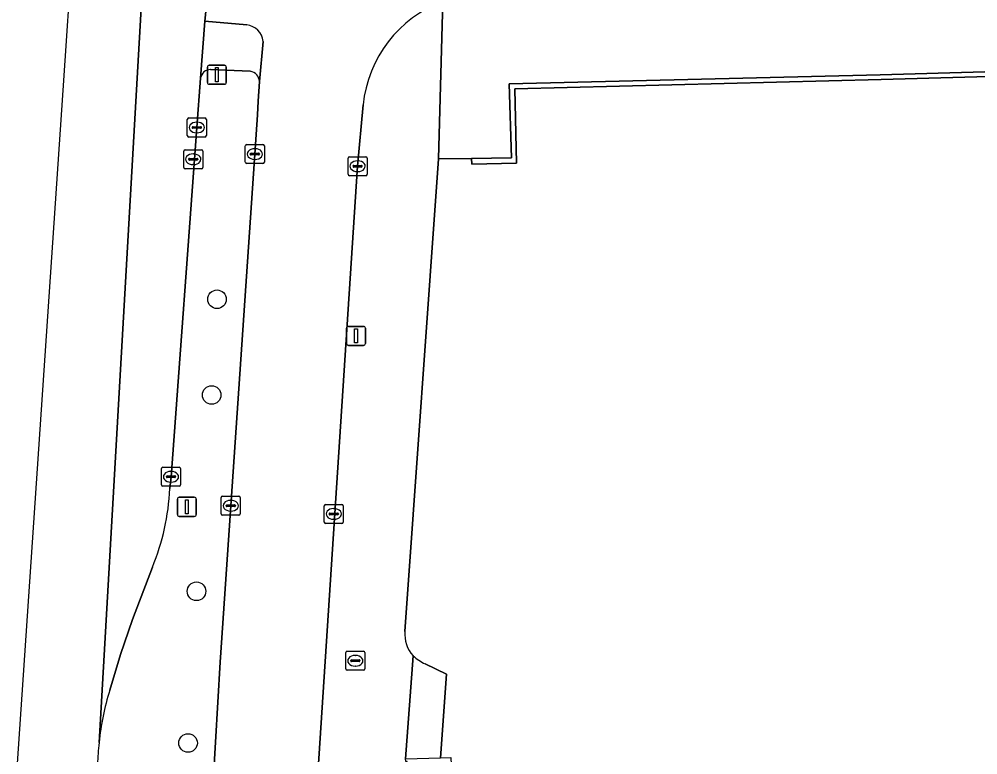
# Model space of a CAD drawing. Extents: x 160806 to 161707, y 383696 to 384148.
# Drawn here: x 161236.8 to 161287.2, y 384071.1 to 384109.8 of the extents above; entities that cross this region are included whole.
import ezdxf

# ---------------------------------------------------------------- set-up
doc = ezdxf.new("R2010")
doc.units = 0
for name, color, linetype in [('IMGEO_Berm_groen', 7, 'Continuous'), ('IMGEO_Boom', 7, 'Continuous'), ('IMGEO_Brandkraan', 7, 'Continuous'), ('IMGEO_Erf', 7, 'Continuous'), ('IMGEO_Fietspad_open', 7, 'Continuous'), ('IMGEO_Kolk', 7, 'Continuous'), ('IMGEO_Lichtmast', 7, 'Continuous'), ('IMGEO_Muur', 7, 'Continuous'), ('IMGEO_OVBaan_gesloten', 7, 'Continuous'), ('IMGEO_Rijbaan_lokaal_gesloten', 7, 'Continuous'), ('IMGEO_Verkeersregelinstallatiepaal', 7, 'Continuous'), ('IMGEO_Voetpad_op_trap', 7, 'Continuous'), ('IMGEO_Voetpad_open', 7, 'Continuous')]:
    doc.layers.add(name, color=color, linetype=linetype)

msp = doc.modelspace()

# ---------------------------------------------------------------- linework, layer by layer
at = {"layer": 'IMGEO_Berm_groen'}
for points in [[(161246.347, 384106.646), (161246.151, 384104.059), (161244.794, 384085.707), (161244.734, 384085.086)], [(161248.955, 384107.013), (161246.877, 384107.1)], [(161247.385, 384075.974), (161249.2, 384102.659), (161249.34, 384104.733), (161249.367, 384105.443), (161249.439, 384106.473)], [(161243.817, 384080.961), (161242.779, 384078.216), (161242.14, 384076.368), (161241.574, 384074.493)], [(161245.651, 384057.178), (161246.101, 384059.141), (161246.534, 384061.926), (161246.642, 384063.354), (161247.385, 384075.974)]]:
    msp.add_lwpolyline(points, dxfattribs=at)
for centre, radius, start, end in [((161246.861, 384106.583), 0.517, 88.1787, 172.9883), ((161248.873, 384106.453), 0.566, 2.029, 81.7105), ((161232.421, 384085.659), 12.326, 337.5969, 357.3367), ((161256.1, 384070.101), 15.175, 163.175, 173.8055), ((161256.546, 384070.063), 15.623, 173.8448, 178.0481)]:
    msp.add_arc(centre, radius, start, end, dxfattribs=at)
at = {"layer": 'IMGEO_Boom'}
for centre in [(161247.21, 384095.035), (161246.929, 384090.004), (161246.133, 384079.689), (161245.691, 384071.718)]:
    msp.add_circle(centre, 0.489, dxfattribs=at)
at = {"layer": 'IMGEO_Brandkraan'}
for p, q in [((161253.975, 384075.613), (161253.975, 384076.465)), ((161254.05, 384076.539), (161254.902, 384076.539)), ((161254.976, 384076.465), (161254.976, 384075.613)), ((161254.234, 384076.033), (161254.234, 384076.045)), ((161254.672, 384075.996), (161254.274, 384075.996)), ((161254.277, 384076.082), (161254.675, 384076.082)), ((161254.463, 384076.319), (161254.488, 384076.319)), ((161254.718, 384076.045), (161254.718, 384076.033)), ((161254.902, 384075.539), (161254.05, 384075.539)), ((161254.486, 384075.759), (161254.461, 384075.759))]:
    msp.add_line(p, q, dxfattribs=at)
for points in [[(161253.975, 384075.613), (161253.975, 384076.465)], [(161254.05, 384076.539), (161254.902, 384076.539)], [(161254.976, 384076.465), (161254.976, 384075.613)], [(161254.902, 384075.539), (161254.05, 384075.539)]]:
    msp.add_lwpolyline(points, dxfattribs=at)
for centre, radius, start, end in [((161254.052, 384076.463), 0.0765, 91.552, 178.448), ((161254.052, 384076.463), 0.0765, 91.552, 178.448), ((161254.9, 384076.463), 0.0765, 1.552, 88.448), ((161254.9, 384076.463), 0.0765, 1.552, 88.448), ((161254.274, 384076.042), 0.0403, 85.8775, 175.7526), ((161254.271, 384076.032), 0.0366, 178.938, 274.7102), ((161254.675, 384076.039), 0.043, 264.8664, 352.4533), ((161254.679, 384076.044), 0.0386, 1.7309, 96.639), ((161254.052, 384075.615), 0.0765, 181.552, 268.448), ((161254.052, 384075.615), 0.0765, 181.552, 268.448), ((161254.9, 384075.615), 0.0765, 271.552, 358.448), ((161254.9, 384075.615), 0.0765, 271.552, 358.448)]:
    msp.add_arc(centre, radius, start, end, dxfattribs=at)
for centre, major_axis, ratio, start_param, end_param in [((161254.462, 384076.039), (-0.387, 0.002), 0.722429, 4.712389, 7.853982), ((161254.487, 384076.039), (-0.39, 0.002), 0.717154, 1.570796, 4.712389)]:
    msp.add_ellipse(centre, major_axis=major_axis, ratio=ratio, start_param=start_param, end_param=end_param, dxfattribs=at)
at = {"layer": 'IMGEO_Erf'}
for points in [[(161340.303, 384097.037), (161330.498, 384096.753), (161329.758, 384096.721), (161329.741, 384097.394), (161323.768, 384097.181), (161323.785, 384096.665), (161323.508, 384096.659), (161323.2, 384105.805), (161319.764, 384105.687), (161319.809, 384104.308), (161319.521, 384104.3), (161319.497, 384105.191), (161314.37, 384105.121), (161314.326, 384107.483), (161295.914, 384106.963), (161282.089, 384106.577), (161262.847, 384106.099), (161262.939, 384102.188), (161260.595, 384102.133), (161260.585, 384102.422), (161258.847, 384102.418), (161257.08, 384077.576)], [(161258.142, 384075.877), (161259.259, 384075.342), (161258.953, 384070.946), (161259.485, 384070.964), (161259.499, 384070.804), (161260.651, 384066.265), (161260.403, 384066.198), (161256.404, 384064.995), (161255.41, 384058.281)]]:
    msp.add_lwpolyline(points, dxfattribs=at)
for centre, radius, start, end in [((161258.732, 384077.423), 1.659, 174.6975, 222.3616), ((161259.442, 384078.495), 2.923, 228.5267, 243.5956)]:
    msp.add_arc(centre, radius, start, end, dxfattribs=at)
at = {"layer": 'IMGEO_Fietspad_open'}
for points in [[(161247.022, 384112.77), (161246.899, 384112.938), (161246.563, 384109.652), (161248.774, 384109.446)], [(161249.628, 384108.58), (161249.439, 384106.473), (161249.367, 384105.443), (161249.34, 384104.733), (161249.2, 384102.659), (161247.385, 384075.974), (161246.642, 384063.354), (161246.534, 384061.926), (161245.768, 384046.018), (161245.774, 384039.965)], [(161254.96, 383995.918), (161254.342, 384000), (161252.995, 384010.522), (161252.225, 384018.324), (161251.404, 384031.316), (161251.17, 384045.084), (161251.414, 384051.201), (161252.071, 384063.398), (161254.594, 384102.029), (161254.881, 384105.245)]]:
    msp.add_lwpolyline(points, dxfattribs=at)
for centre, radius, start, end in [((161261.396, 384104.574), 6.549, 110.8489, 174.1238), ((161248.685, 384108.504), 0.946, 4.6051, 84.5954)]:
    msp.add_arc(centre, radius, start, end, dxfattribs=at)
at = {"layer": 'IMGEO_Kolk'}
for p, q in [((161245.65, 384103.633), (161245.65, 384104.485)), ((161245.725, 384104.559), (161246.577, 384104.559)), ((161245.952, 384104.102), (161246.35, 384104.102)), ((161246.138, 384104.339), (161246.163, 384104.339)), ((161246.651, 384104.485), (161246.651, 384103.633)), ((161245.909, 384104.053), (161245.909, 384104.065)), ((161246.347, 384104.016), (161245.949, 384104.016)), ((161246.161, 384103.779), (161246.136, 384103.779)), ((161246.393, 384104.065), (161246.393, 384104.053)), ((161246.577, 384103.559), (161245.725, 384103.559)), ((161248.773, 384103.163), (161249.625, 384103.163)), ((161245.463, 384101.963), (161245.463, 384102.815)), ((161245.538, 384102.889), (161246.39, 384102.889)), ((161245.951, 384102.669), (161245.976, 384102.669)), ((161246.464, 384102.815), (161246.464, 384101.963)), ((161248.698, 384102.237), (161248.698, 384103.089)), ((161248.957, 384102.657), (161248.957, 384102.669)), ((161249.395, 384102.62), (161248.997, 384102.62)), ((161249, 384102.706), (161249.398, 384102.706)), ((161249.186, 384102.943), (161249.211, 384102.943)), ((161249.441, 384102.669), (161249.441, 384102.657)), ((161249.699, 384103.089), (161249.699, 384102.237)), ((161245.722, 384102.383), (161245.722, 384102.395)), ((161246.16, 384102.346), (161245.762, 384102.346)), ((161245.765, 384102.432), (161246.163, 384102.432)), ((161245.974, 384102.109), (161245.949, 384102.109)), ((161246.206, 384102.395), (161246.206, 384102.383)), ((161249.625, 384102.163), (161248.773, 384102.163)), ((161249.209, 384102.383), (161249.184, 384102.383)), ((161254.094, 384101.599), (161254.094, 384102.451)), ((161254.169, 384102.525), (161255.021, 384102.525)), ((161254.582, 384102.305), (161254.607, 384102.305)), ((161255.095, 384102.451), (161255.095, 384101.599)), ((161246.39, 384101.889), (161245.538, 384101.889)), ((161254.353, 384102.019), (161254.353, 384102.031)), ((161254.791, 384101.982), (161254.393, 384101.982)), ((161254.396, 384102.068), (161254.794, 384102.068)), ((161254.605, 384101.745), (161254.58, 384101.745)), ((161254.837, 384102.031), (161254.837, 384102.019)), ((161255.021, 384101.525), (161254.169, 384101.525)), ((161244.293, 384085.281), (161244.293, 384086.133)), ((161244.368, 384086.207), (161245.22, 384086.207)), ((161244.781, 384085.987), (161244.806, 384085.987)), ((161245.294, 384086.133), (161245.294, 384085.281)), ((161244.552, 384085.701), (161244.552, 384085.713)), ((161244.99, 384085.664), (161244.592, 384085.664)), ((161244.595, 384085.75), (161244.993, 384085.75)), ((161245.036, 384085.713), (161245.036, 384085.701)), ((161245.22, 384085.207), (161244.368, 384085.207)), ((161244.804, 384085.427), (161244.779, 384085.427)), ((161247.432, 384083.76), (161247.432, 384084.612)), ((161247.507, 384084.686), (161248.359, 384084.686)), ((161247.92, 384084.466), (161247.945, 384084.466)), ((161248.433, 384084.612), (161248.433, 384083.76)), ((161247.691, 384084.18), (161247.691, 384084.192)), ((161248.129, 384084.143), (161247.731, 384084.143)), ((161247.734, 384084.229), (161248.132, 384084.229)), ((161248.175, 384084.192), (161248.175, 384084.18)), ((161252.843, 384083.328), (161252.843, 384084.18)), ((161252.918, 384084.254), (161253.77, 384084.254)), ((161253.331, 384084.034), (161253.356, 384084.034)), ((161253.844, 384084.18), (161253.844, 384083.328)), ((161248.359, 384083.686), (161247.507, 384083.686)), ((161247.943, 384083.906), (161247.918, 384083.906)), ((161253.102, 384083.748), (161253.102, 384083.76)), ((161253.54, 384083.711), (161253.142, 384083.711)), ((161253.145, 384083.797), (161253.543, 384083.797)), ((161253.354, 384083.474), (161253.329, 384083.474)), ((161253.586, 384083.76), (161253.586, 384083.748)), ((161253.77, 384083.254), (161252.918, 384083.254))]:
    msp.add_line(p, q, dxfattribs=at)
for points in [[(161245.65, 384103.633), (161245.65, 384104.485)], [(161245.725, 384104.559), (161246.577, 384104.559)], [(161246.651, 384104.485), (161246.651, 384103.633)], [(161246.577, 384103.559), (161245.725, 384103.559)], [(161248.773, 384103.163), (161249.625, 384103.163)], [(161245.463, 384101.963), (161245.463, 384102.815)], [(161245.538, 384102.889), (161246.39, 384102.889)], [(161246.464, 384102.815), (161246.464, 384101.963)], [(161248.698, 384102.237), (161248.698, 384103.089)], [(161249.699, 384103.089), (161249.699, 384102.237)], [(161249.625, 384102.163), (161248.773, 384102.163)], [(161254.094, 384101.599), (161254.094, 384102.451)], [(161254.169, 384102.525), (161255.021, 384102.525)], [(161255.095, 384102.451), (161255.095, 384101.599)], [(161246.39, 384101.889), (161245.538, 384101.889)], [(161255.021, 384101.525), (161254.169, 384101.525)], [(161244.293, 384085.281), (161244.293, 384086.133)], [(161244.368, 384086.207), (161245.22, 384086.207)], [(161245.294, 384086.133), (161245.294, 384085.281)], [(161245.22, 384085.207), (161244.368, 384085.207)], [(161247.432, 384083.76), (161247.432, 384084.612)], [(161247.507, 384084.686), (161248.359, 384084.686)], [(161248.433, 384084.612), (161248.433, 384083.76)], [(161252.843, 384083.328), (161252.843, 384084.18)], [(161252.918, 384084.254), (161253.77, 384084.254)], [(161253.844, 384084.18), (161253.844, 384083.328)], [(161248.359, 384083.686), (161247.507, 384083.686)], [(161253.77, 384083.254), (161252.918, 384083.254)]]:
    msp.add_lwpolyline(points, dxfattribs=at)
for centre, radius, start, end in [((161245.727, 384104.483), 0.0765, 91.552, 178.448), ((161245.727, 384104.483), 0.0765, 91.552, 178.448), ((161245.949, 384104.062), 0.0403, 85.8775, 175.7526), ((161246.354, 384104.064), 0.0386, 1.7309, 96.639), ((161246.575, 384104.483), 0.0765, 1.552, 88.448), ((161246.575, 384104.483), 0.0765, 1.552, 88.448), ((161245.727, 384103.635), 0.0765, 181.552, 268.448), ((161245.727, 384103.635), 0.0765, 181.552, 268.448), ((161245.946, 384104.052), 0.0366, 178.938, 274.7102), ((161246.35, 384104.059), 0.043, 264.8664, 352.4533), ((161246.575, 384103.635), 0.0765, 271.552, 358.448), ((161246.575, 384103.635), 0.0765, 271.552, 358.448), ((161248.775, 384103.087), 0.0765, 91.552, 178.448), ((161248.775, 384103.087), 0.0765, 91.552, 178.448), ((161249.623, 384103.087), 0.0765, 1.552, 88.448), ((161249.623, 384103.087), 0.0765, 1.552, 88.448), ((161245.54, 384102.813), 0.0765, 91.552, 178.448), ((161245.54, 384102.813), 0.0765, 91.552, 178.448), ((161246.388, 384102.813), 0.0765, 1.552, 88.448), ((161246.388, 384102.813), 0.0765, 1.552, 88.448), ((161248.997, 384102.666), 0.0403, 85.8775, 175.7526), ((161248.994, 384102.656), 0.0366, 178.938, 274.7102), ((161249.398, 384102.663), 0.043, 264.8664, 352.4533), ((161249.402, 384102.668), 0.0386, 1.7309, 96.639), ((161245.762, 384102.392), 0.0403, 85.8775, 175.7526), ((161245.759, 384102.382), 0.0366, 178.938, 274.7102), ((161246.163, 384102.389), 0.043, 264.8664, 352.4533), ((161246.167, 384102.394), 0.0386, 1.7309, 96.639), ((161248.775, 384102.239), 0.0765, 181.552, 268.448), ((161248.775, 384102.239), 0.0765, 181.552, 268.448), ((161249.623, 384102.239), 0.0765, 271.552, 358.448), ((161249.623, 384102.239), 0.0765, 271.552, 358.448), ((161254.171, 384102.449), 0.0765, 91.552, 178.448), ((161254.171, 384102.449), 0.0765, 91.552, 178.448), ((161255.019, 384102.449), 0.0765, 1.552, 88.448), ((161255.019, 384102.449), 0.0765, 1.552, 88.448), ((161245.54, 384101.965), 0.0765, 181.552, 268.448), ((161245.54, 384101.965), 0.0765, 181.552, 268.448), ((161246.388, 384101.965), 0.0765, 271.552, 358.448), ((161246.388, 384101.965), 0.0765, 271.552, 358.448), ((161254.171, 384101.601), 0.0765, 181.552, 268.448), ((161254.171, 384101.601), 0.0765, 181.552, 268.448), ((161254.393, 384102.028), 0.0403, 85.8775, 175.7526), ((161254.39, 384102.018), 0.0366, 178.938, 274.7102), ((161254.794, 384102.025), 0.043, 264.8664, 352.4533), ((161254.798, 384102.03), 0.0386, 1.7309, 96.639), ((161255.019, 384101.601), 0.0765, 271.552, 358.448), ((161255.019, 384101.601), 0.0765, 271.552, 358.448), ((161244.37, 384086.131), 0.0765, 91.552, 178.448), ((161244.37, 384086.131), 0.0765, 91.552, 178.448), ((161245.218, 384086.131), 0.0765, 1.552, 88.448), ((161245.218, 384086.131), 0.0765, 1.552, 88.448), ((161244.592, 384085.71), 0.0403, 85.8775, 175.7526), ((161244.589, 384085.7), 0.0366, 178.938, 274.7102), ((161244.993, 384085.707), 0.043, 264.8664, 352.4533), ((161244.997, 384085.712), 0.0386, 1.7309, 96.639), ((161244.37, 384085.283), 0.0765, 181.552, 268.448), ((161244.37, 384085.283), 0.0765, 181.552, 268.448), ((161245.218, 384085.283), 0.0765, 271.552, 358.448), ((161245.218, 384085.283), 0.0765, 271.552, 358.448), ((161247.509, 384084.61), 0.0765, 91.552, 178.448), ((161247.509, 384084.61), 0.0765, 91.552, 178.448), ((161248.357, 384084.61), 0.0765, 1.552, 88.448), ((161248.357, 384084.61), 0.0765, 1.552, 88.448), ((161247.731, 384084.189), 0.0403, 85.8775, 175.7526), ((161247.728, 384084.179), 0.0366, 178.938, 274.7102), ((161248.132, 384084.186), 0.043, 264.8664, 352.4533), ((161248.136, 384084.191), 0.0386, 1.7309, 96.639), ((161252.92, 384084.178), 0.0765, 91.552, 178.448), ((161252.92, 384084.178), 0.0765, 91.552, 178.448), ((161253.768, 384084.178), 0.0765, 1.552, 88.448), ((161253.768, 384084.178), 0.0765, 1.552, 88.448), ((161247.509, 384083.762), 0.0765, 181.552, 268.448), ((161247.509, 384083.762), 0.0765, 181.552, 268.448), ((161248.357, 384083.762), 0.0765, 271.552, 358.448), ((161248.357, 384083.762), 0.0765, 271.552, 358.448), ((161253.142, 384083.757), 0.0403, 85.8775, 175.7526), ((161253.139, 384083.747), 0.0366, 178.938, 274.7102), ((161253.543, 384083.754), 0.043, 264.8664, 352.4533), ((161253.547, 384083.759), 0.0386, 1.7309, 96.639), ((161252.92, 384083.33), 0.0765, 181.552, 268.448), ((161252.92, 384083.33), 0.0765, 181.552, 268.448), ((161253.768, 384083.33), 0.0765, 271.552, 358.448), ((161253.768, 384083.33), 0.0765, 271.552, 358.448)]:
    msp.add_arc(centre, radius, start, end, dxfattribs=at)
for centre, major_axis, ratio, start_param, end_param in [((161246.137, 384104.059), (-0.387, 0.002), 0.722429, 4.712389, 7.853982), ((161246.162, 384104.059), (-0.39, 0.002), 0.717154, 1.570796, 4.712389), ((161245.95, 384102.389), (-0.387, 0.002), 0.722429, 4.712389, 7.853982), ((161245.975, 384102.389), (-0.39, 0.002), 0.717154, 1.570796, 4.712389), ((161249.185, 384102.663), (-0.387, 0.002), 0.722429, 4.712389, 7.853982), ((161249.21, 384102.663), (-0.39, 0.002), 0.717154, 1.570796, 4.712389), ((161254.581, 384102.025), (-0.387, 0.002), 0.722429, 4.712389, 7.853982), ((161254.606, 384102.025), (-0.39, 0.002), 0.717154, 1.570796, 4.712389), ((161244.78, 384085.707), (-0.387, 0.002), 0.722429, 4.712389, 7.853982), ((161244.805, 384085.707), (-0.39, 0.002), 0.717154, 1.570796, 4.712389), ((161247.919, 384084.186), (-0.387, 0.002), 0.722429, 4.712389, 7.853982), ((161247.944, 384084.186), (-0.39, 0.002), 0.717154, 1.570796, 4.712389), ((161253.33, 384083.754), (-0.387, 0.002), 0.722429, 4.712389, 7.853982), ((161253.355, 384083.754), (-0.39, 0.002), 0.717154, 1.570796, 4.712389)]:
    msp.add_ellipse(centre, major_axis=major_axis, ratio=ratio, start_param=start_param, end_param=end_param, dxfattribs=at)
at = {"layer": 'IMGEO_Lichtmast'}
for p, q in [((161254.118, 384093.611), (161254.908, 384093.611)), ((161254.908, 384093.611), (161254.118, 384093.611)), ((161254.018, 384092.711), (161254.018, 384093.511)), ((161254.018, 384093.511), (161254.018, 384092.711)), ((161255.008, 384093.511), (161255.008, 384092.711)), ((161255.008, 384092.711), (161255.008, 384093.511)), ((161254.908, 384092.611), (161254.118, 384092.611)), ((161254.118, 384092.611), (161254.908, 384092.611)), ((161245.129, 384083.728), (161245.129, 384084.528)), ((161245.129, 384084.528), (161245.129, 384083.728)), ((161245.229, 384084.628), (161246.019, 384084.628)), ((161246.019, 384084.628), (161245.229, 384084.628)), ((161246.119, 384084.528), (161246.119, 384083.728)), ((161246.119, 384083.728), (161246.119, 384084.528)), ((161246.019, 384083.628), (161245.229, 384083.628)), ((161245.229, 384083.628), (161246.019, 384083.628))]:
    msp.add_line(p, q, dxfattribs=at)
for points in [[(161254.438, 384093.486), (161254.588, 384093.486), (161254.588, 384092.736), (161254.438, 384092.736), (161254.438, 384093.486)], [(161245.549, 384084.503), (161245.699, 384084.503), (161245.699, 384083.753), (161245.549, 384083.753), (161245.549, 384084.503)]]:
    msp.add_lwpolyline(points, dxfattribs=at)
for centre, start, end in [((161254.118, 384093.511), 90, 180), ((161254.118, 384093.511), 90, 180), ((161254.908, 384093.511), 0, 90), ((161254.908, 384093.511), 360, 90), ((161254.118, 384092.711), 180, 270), ((161254.118, 384092.711), 180, 270), ((161254.908, 384092.711), 270, 0), ((161254.908, 384092.711), 270, 0), ((161245.229, 384084.528), 90, 180), ((161245.229, 384084.528), 90, 180), ((161246.019, 384084.528), 0, 90), ((161246.019, 384084.528), 360, 90), ((161245.229, 384083.728), 180, 270), ((161245.229, 384083.728), 180, 270), ((161246.019, 384083.728), 270, 0), ((161246.019, 384083.728), 270, 0)]:
    msp.add_arc(centre, 0.1, start, end, dxfattribs=at)
at = {"layer": 'IMGEO_Muur'}
msp.add_lwpolyline([(161313.182, 384107.728), (161282.045, 384106.835), (161262.558, 384106.352), (161262.672, 384102.459), (161260.585, 384102.422), (161260.595, 384102.133), (161262.939, 384102.188), (161262.847, 384106.099), (161282.089, 384106.577), (161295.914, 384106.963)], dxfattribs=at)
at = {"layer": 'IMGEO_OVBaan_gesloten'}
for points in [[(161244.919, 384135.744), (161244.248, 384126.284), (161244.248, 384126.251), (161244.24, 384126.169), (161243.446, 384120.794), (161243.824, 384120.755), (161241.013, 384071.738)], [(161244.734, 384085.086), (161244.794, 384085.707), (161246.151, 384104.059), (161246.347, 384106.646), (161246.563, 384109.652), (161246.899, 384112.938)], [(161241.574, 384074.493), (161242.14, 384076.368), (161242.779, 384078.216), (161243.817, 384080.961)]]:
    msp.add_lwpolyline(points, dxfattribs=at)
for centre, radius, start, end in [((161232.421, 384085.659), 12.326, 337.5969, 357.3367), ((161256.1, 384070.101), 15.175, 163.175, 173.8055)]:
    msp.add_arc(centre, radius, start, end, dxfattribs=at)
at = {"layer": 'IMGEO_Rijbaan_lokaal_gesloten'}
for points in [[(161241.013, 384071.738), (161243.824, 384120.755), (161243.446, 384120.794), (161242.933, 384120.848)], [(161239.913, 384113.06), (161239.584, 384113.07), (161239.14, 384106.529), (161235.918, 384059.034), (161235.913, 384024.039), (161234.263, 384024.171)]]:
    msp.add_lwpolyline(points, dxfattribs=at)
msp.add_arc((161256.546, 384070.063), 15.623, 173.8448, 178.0481, dxfattribs=at)
at = {"layer": 'IMGEO_Verkeersregelinstallatiepaal'}
for p, q in [((161246.707, 384106.432), (161246.707, 384107.232)), ((161246.707, 384107.232), (161246.707, 384106.432)), ((161246.807, 384107.332), (161247.597, 384107.332)), ((161247.597, 384107.332), (161246.807, 384107.332)), ((161247.697, 384107.232), (161247.697, 384106.432)), ((161247.697, 384106.432), (161247.697, 384107.232)), ((161247.597, 384106.332), (161246.807, 384106.332)), ((161246.807, 384106.332), (161247.597, 384106.332))]:
    msp.add_line(p, q, dxfattribs=at)
msp.add_lwpolyline([(161247.127, 384107.207), (161247.277, 384107.207), (161247.277, 384106.457), (161247.127, 384106.457), (161247.127, 384107.207)], dxfattribs=at)
for centre, start, end in [((161246.807, 384107.232), 90, 180), ((161246.807, 384107.232), 90, 180), ((161247.597, 384107.232), 0, 90), ((161247.597, 384107.232), 360, 90), ((161246.807, 384106.432), 180, 270), ((161246.807, 384106.432), 180, 270), ((161247.597, 384106.432), 270, 0), ((161247.597, 384106.432), 270, 0)]:
    msp.add_arc(centre, 0.1, start, end, dxfattribs=at)
at = {"layer": 'IMGEO_Voetpad_op_trap'}
msp.add_lwpolyline([(161257.506, 384076.305), (161257.119, 384070.883), (161258.953, 384070.946), (161259.259, 384075.342), (161258.142, 384075.877)], dxfattribs=at)
msp.add_arc((161259.442, 384078.495), 2.923, 228.5267, 243.5956, dxfattribs=at)
at = {"layer": 'IMGEO_Voetpad_open'}
for points in [[(161259.065, 384110.695), (161258.847, 384102.418), (161260.585, 384102.422), (161262.672, 384102.459), (161262.558, 384106.352), (161282.045, 384106.835), (161313.182, 384107.728), (161314.549, 384107.768), (161314.552, 384108.442), (161319.525, 384108.597), (161319.553, 384107.829), (161319.685, 384107.837), (161319.703, 384107.501), (161323.138, 384107.633), (161323.132, 384107.873), (161323.131, 384107.924), (161323.417, 384107.937), (161323.578, 384107.946), (161323.571, 384108.291), (161323.478, 384112.593)], [(161257.08, 384077.576), (161258.847, 384102.418), (161259.065, 384110.695)], [(161246.563, 384109.652), (161246.347, 384106.646)], [(161248.774, 384109.446), (161246.563, 384109.652)], [(161249.439, 384106.473), (161249.628, 384108.58)], [(161246.877, 384107.1), (161248.955, 384107.013)], [(161254.881, 384105.245), (161254.594, 384102.029), (161252.071, 384063.398), (161251.414, 384051.201), (161251.17, 384045.084), (161251.404, 384031.316), (161252.225, 384018.324), (161252.995, 384010.522), (161254.342, 384000), (161254.96, 383995.918)], [(161255.854, 384069.288), (161257.098, 384069.176), (161257.201, 384070.744), (161257.122, 384070.742), (161257.119, 384070.883), (161257.506, 384076.305)]]:
    msp.add_lwpolyline(points, dxfattribs=at)
for centre, radius, start, end in [((161261.396, 384104.574), 6.549, 110.8489, 174.1238), ((161248.685, 384108.504), 0.946, 4.6051, 84.5954), ((161246.861, 384106.583), 0.517, 88.1787, 172.9883), ((161248.873, 384106.453), 0.566, 2.029, 81.7105), ((161258.732, 384077.423), 1.659, 174.6975, 222.3616)]:
    msp.add_arc(centre, radius, start, end, dxfattribs=at)

doc.saveas('drawing.dxf')
